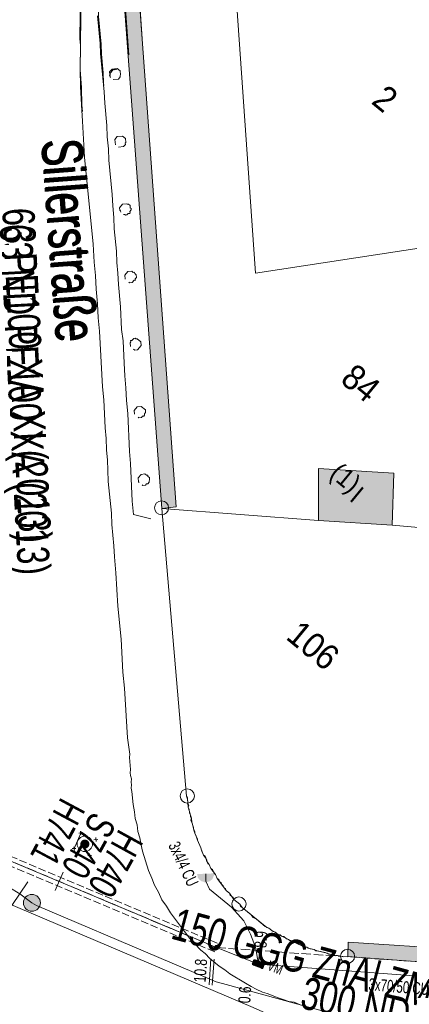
# Model space of a CAD drawing. Header units: metres. Extents: x -740 to 758, y -633 to 854.
# Tile 411 of 656: x -79 to -62, y -356 to -312. Entities that reach past the tile are written whole.
import ezdxf

# ---------------------------------------------------------------- set-up
doc = ezdxf.new("R2010")
doc.units = ezdxf.units.M
doc.header["$MEASUREMENT"] = 0
for name, pattern in [('333_125', [0.4576, 0.3328, -0.1248]), ('333_333', [0.6656, 0.3328, -0.3328]), ('416_125', [0.5408, 0.416, -0.1248])]:
    doc.linetypes.add(name, pattern=pattern)
for name, color, linetype in [('Gas.LOVION', 7, 'Continuous'), ('Gis.LOVION', 7, 'Continuous'), ('Grundkarte.LOVION', 7, 'Continuous'), ('Grundkarte_Text.LOVION', 7, 'Continuous'), ('Strom.LOVION', 7, 'Continuous'), ('StromBemass.LOVION', 7, 'Continuous'), ('Wasser.LOVION', 7, 'Continuous')]:
    doc.layers.add(name, color=color, linetype=linetype)
doc.styles.add('ERSTELLTER_STIL_1', font='arial.ttf')

msp = doc.modelspace()

# ---------------------------------------------------------------- hatches: boundary and pattern name
at = {"layer": 'Grundkarte.LOVION', "linetype": 'Continuous', "lineweight": 18}
for points in [[(-71.911, -333.626), (-73.627, -310.031), (-74.303, -310.067), (-72.555, -333.689)], [(-74.008, -313.594), (-73.427, -312.887), (-73.617, -310.039), (-74.261, -310.102)], [(-65.617, -334.222), (-62.345, -334.434), (-62.275, -332.122), (-65.606, -331.916)], [(-59.325, -353.232), (-64.291, -352.92), (-64.319, -353.543), (-59.347, -353.914)]]:
    msp.add_hatch(color=254, dxfattribs=at).paths.add_polyline_path(points)
at = {"layer": 'Strom.LOVION', "linetype": 'Continuous', "lineweight": 18}
for points in [[(-75.802, -348.694), (-75.788, -348.674), (-75.776, -348.651), (-75.766, -348.628), (-75.76, -348.604), (-75.757, -348.579), (-75.757, -348.554), (-75.76, -348.529), (-75.767, -348.504), (-75.776, -348.481), (-75.788, -348.459), (-75.803, -348.439), (-75.82, -348.42), (-75.84, -348.404), (-75.861, -348.391), (-75.884, -348.38), (-75.908, -348.373), (-75.933, -348.368), (-75.958, -348.367), (-75.983, -348.368), (-76.007, -348.373), (-76.031, -348.381), (-76.054, -348.392), (-76.075, -348.405), (-76.095, -348.421), (-76.112, -348.44), (-76.126, -348.46), (-76.139, -348.482), (-76.148, -348.506), (-76.154, -348.53), (-76.157, -348.555), (-76.157, -348.58), (-76.154, -348.605), (-76.147, -348.629), (-76.138, -348.653), (-76.126, -348.675), (-76.111, -348.695), (-76.094, -348.713), (-76.074, -348.729), (-76.053, -348.743), (-76.03, -348.753), (-76.006, -348.761), (-75.982, -348.766), (-75.956, -348.767), (-75.931, -348.765), (-75.907, -348.761), (-75.883, -348.753), (-75.86, -348.742), (-75.839, -348.728), (-75.82, -348.712)], [(-75.901, -348.612), (-75.895, -348.605), (-75.891, -348.597), (-75.888, -348.589), (-75.886, -348.58), (-75.885, -348.571), (-75.885, -348.562), (-75.886, -348.554), (-75.888, -348.545), (-75.891, -348.537), (-75.896, -348.529), (-75.901, -348.522), (-75.907, -348.515), (-75.914, -348.51), (-75.921, -348.505), (-75.929, -348.501), (-75.938, -348.498), (-75.947, -348.497), (-75.956, -348.496), (-75.964, -348.497), (-75.973, -348.499), (-75.982, -348.501), (-75.99, -348.505), (-75.997, -348.51), (-76.004, -348.516), (-76.01, -348.522), (-76.015, -348.529), (-76.02, -348.537), (-76.023, -348.545), (-76.025, -348.554), (-76.026, -348.563), (-76.026, -348.572), (-76.025, -348.581), (-76.023, -348.589), (-76.019, -348.598), (-76.015, -348.605), (-76.01, -348.612), (-76.004, -348.619), (-75.997, -348.625), (-75.989, -348.629), (-75.981, -348.633), (-75.973, -348.636), (-75.964, -348.637), (-75.955, -348.638), (-75.946, -348.637), (-75.938, -348.636), (-75.929, -348.633), (-75.921, -348.629), (-75.914, -348.624), (-75.907, -348.619)]]:
    msp.add_hatch(color=150, dxfattribs=at).paths.add_polyline_path(points)
at = {"layer": 'Strom.LOVION', "linetype": 'Continuous', "lineweight": 13}
for points in [[(-70.235, -349.865), (-70.986, -349.895), (-70.98, -349.953), (-70.964, -349.966), (-70.955, -350.054), (-70.923, -350.081), (-70.92, -350.11), (-70.792, -350.215), (-70.762, -350.213), (-70.73, -350.239), (-70.701, -350.236), (-70.669, -350.263), (-70.522, -350.248), (-70.509, -350.232), (-70.451, -350.226), (-70.437, -350.21), (-70.408, -350.208), (-70.369, -350.159), (-70.339, -350.156), (-70.3, -350.108), (-70.302, -350.079), (-70.263, -350.031), (-70.266, -350.001), (-70.239, -349.969), (-70.242, -349.94), (-70.229, -349.924)], [(-68.058, -353.835), (-68.398, -353.691), (-68.456, -353.696), (-68.483, -353.729), (-68.53, -353.851), (-68.543, -353.867), (-68.54, -353.897), (-68.492, -353.936), (-68.139, -354.064), (-68.123, -354.078), (-68.094, -354.075), (-68.068, -354.043), (-68.021, -353.92), (-68.007, -353.904), (-68.01, -353.874)]]:
    msp.add_hatch(color=7, dxfattribs=at).paths.add_polyline_path(points)
at = {"layer": 'StromBemass.LOVION', "linetype": 'Continuous', "lineweight": 13}
for points in [[(-70.048, -353.211), (-70.041, -353.202), (-70.035, -353.191), (-70.031, -353.18), (-70.028, -353.169), (-70.027, -353.157), (-70.027, -353.146), (-70.028, -353.134), (-70.031, -353.122), (-70.035, -353.111), (-70.041, -353.101), (-70.048, -353.092), (-70.056, -353.083), (-70.065, -353.076), (-70.075, -353.069), (-70.086, -353.064), (-70.097, -353.061), (-70.109, -353.059), (-70.121, -353.058), (-70.132, -353.059), (-70.144, -353.061), (-70.155, -353.065), (-70.166, -353.07), (-70.176, -353.076), (-70.185, -353.083), (-70.193, -353.092), (-70.2, -353.102), (-70.205, -353.112), (-70.21, -353.123), (-70.213, -353.134), (-70.214, -353.146), (-70.214, -353.158), (-70.212, -353.17), (-70.21, -353.181), (-70.205, -353.192), (-70.199, -353.202), (-70.192, -353.212), (-70.184, -353.22), (-70.175, -353.228), (-70.165, -353.234), (-70.155, -353.239), (-70.143, -353.243), (-70.132, -353.245), (-70.12, -353.246), (-70.108, -353.245), (-70.097, -353.243), (-70.085, -353.239), (-70.075, -353.234), (-70.065, -353.228), (-70.056, -353.22)], [(-70.048, -353.213), (-70.041, -353.203), (-70.035, -353.193), (-70.031, -353.182), (-70.028, -353.17), (-70.027, -353.159), (-70.027, -353.147), (-70.028, -353.135), (-70.031, -353.124), (-70.036, -353.113), (-70.041, -353.102), (-70.048, -353.093), (-70.056, -353.084), (-70.066, -353.077), (-70.076, -353.07), (-70.086, -353.065), (-70.097, -353.062), (-70.109, -353.06), (-70.121, -353.059), (-70.133, -353.06), (-70.144, -353.062), (-70.155, -353.066), (-70.166, -353.071), (-70.176, -353.077), (-70.185, -353.085), (-70.193, -353.093), (-70.2, -353.103), (-70.206, -353.113), (-70.21, -353.124), (-70.213, -353.136), (-70.214, -353.147), (-70.214, -353.159), (-70.213, -353.171), (-70.21, -353.182), (-70.206, -353.193), (-70.2, -353.204), (-70.193, -353.213), (-70.185, -353.222), (-70.176, -353.229), (-70.166, -353.236), (-70.155, -353.241), (-70.144, -353.244), (-70.132, -353.246), (-70.12, -353.247), (-70.108, -353.246), (-70.097, -353.244), (-70.086, -353.24), (-70.075, -353.235), (-70.065, -353.229), (-70.056, -353.221)], [(-68.168, -353.347), (-68.161, -353.338), (-68.155, -353.327), (-68.151, -353.316), (-68.148, -353.305), (-68.147, -353.293), (-68.147, -353.281), (-68.148, -353.27), (-68.151, -353.258), (-68.156, -353.247), (-68.161, -353.237), (-68.168, -353.227), (-68.177, -353.218), (-68.186, -353.211), (-68.196, -353.205), (-68.207, -353.2), (-68.218, -353.196), (-68.229, -353.194), (-68.241, -353.193), (-68.253, -353.194), (-68.265, -353.196), (-68.276, -353.2), (-68.287, -353.205), (-68.297, -353.211), (-68.306, -353.219), (-68.314, -353.228), (-68.321, -353.237), (-68.327, -353.248), (-68.331, -353.259), (-68.334, -353.27), (-68.335, -353.282), (-68.335, -353.294), (-68.334, -353.306), (-68.331, -353.317), (-68.326, -353.328), (-68.321, -353.338), (-68.314, -353.348), (-68.305, -353.357), (-68.296, -353.364), (-68.286, -353.37), (-68.275, -353.375), (-68.264, -353.379), (-68.253, -353.381), (-68.241, -353.382), (-68.229, -353.381), (-68.217, -353.379), (-68.206, -353.375), (-68.195, -353.37), (-68.185, -353.364), (-68.176, -353.356)], [(-68.2, -353.942), (-68.193, -353.933), (-68.188, -353.922), (-68.183, -353.911), (-68.18, -353.899), (-68.179, -353.888), (-68.179, -353.876), (-68.18, -353.864), (-68.183, -353.852), (-68.188, -353.841), (-68.194, -353.831), (-68.201, -353.821), (-68.209, -353.813), (-68.218, -353.805), (-68.228, -353.799), (-68.239, -353.794), (-68.25, -353.79), (-68.262, -353.788), (-68.274, -353.787), (-68.286, -353.788), (-68.297, -353.79), (-68.309, -353.794), (-68.319, -353.799), (-68.329, -353.806), (-68.339, -353.813), (-68.347, -353.822), (-68.354, -353.832), (-68.359, -353.842), (-68.364, -353.853), (-68.367, -353.865), (-68.368, -353.876), (-68.368, -353.888), (-68.366, -353.9), (-68.363, -353.912), (-68.359, -353.923), (-68.353, -353.933), (-68.346, -353.943), (-68.338, -353.951), (-68.329, -353.959), (-68.319, -353.965), (-68.308, -353.97), (-68.297, -353.974), (-68.285, -353.976), (-68.273, -353.977), (-68.261, -353.976), (-68.25, -353.974), (-68.238, -353.97), (-68.228, -353.965), (-68.217, -353.959), (-68.208, -353.951)]]:
    msp.add_hatch(color=7, dxfattribs=at).paths.add_polyline_path(points)
at = {"layer": 'Wasser.LOVION', "linetype": 'Continuous', "lineweight": 13}
msp.add_hatch(color=7, dxfattribs=at).paths.add_polyline_path([(-78.011, -351.409), (-77.983, -351.371), (-77.961, -351.329), (-77.943, -351.285), (-77.932, -351.24), (-77.926, -351.193), (-77.926, -351.146), (-77.932, -351.099), (-77.944, -351.053), (-77.962, -351.01), (-77.984, -350.968), (-78.012, -350.93), (-78.045, -350.896), (-78.081, -350.866), (-78.121, -350.841), (-78.164, -350.821), (-78.209, -350.807), (-78.255, -350.798), (-78.302, -350.795), (-78.349, -350.798), (-78.395, -350.807), (-78.44, -350.822), (-78.483, -350.842), (-78.522, -350.867), (-78.559, -350.898), (-78.591, -350.932), (-78.618, -350.97), (-78.641, -351.012), (-78.658, -351.056), (-78.67, -351.101), (-78.676, -351.148), (-78.675, -351.195), (-78.669, -351.242), (-78.658, -351.288), (-78.64, -351.331), (-78.617, -351.373), (-78.589, -351.411), (-78.557, -351.445), (-78.521, -351.475), (-78.481, -351.5), (-78.438, -351.52), (-78.393, -351.534), (-78.347, -351.543), (-78.3, -351.546), (-78.253, -351.543), (-78.206, -351.534), (-78.161, -351.519), (-78.119, -351.499), (-78.079, -351.474), (-78.043, -351.443)])

# ---------------------------------------------------------------- linework, layer by layer
at = {"layer": 'Gas.LOVION', "color": 5, "linetype": 'Continuous', "lineweight": 18}
msp.add_lwpolyline([(-45.548, -358.255), (-46.198, -358.259), (-47.612, -358.308), (-54.08, -359.562), (-65.992, -356.987), (-66.43, -356.735), (-68.5, -355.814), (-79.51, -351.127), (-81.55, -350.366), (-81.86, -350.219)], dxfattribs=at)
at = {"layer": 'Grundkarte.LOVION', "color": 253, "linetype": 'Continuous', "lineweight": 18}
for points in [[(-74.008, -313.594), (-74.261, -310.102), (-70.971, -309.898), (-74.261, -310.102), (-75.933, -310.236), (-76.082, -310.221), (-77.31, -294.942), (-77.161, -294.957), (-72.164, -294.971), (-71.573, -294.972), (-70.39, -309.191), (-71.573, -294.972), (-71.979, -290.815), (-56.232, -291.965), (-71.979, -290.815), (-71.847, -289.147), (-70.585, -274.246), (-55.045, -275.386), (-51.682, -275.619), (-43.316, -276.249)], [(-53.03, -275.535), (-51.692, -275.611), (-40.858, -276.384), (-37.671, -276.634), (-38.891, -293.186), (-41.987, -292.957), (-52.762, -292.178), (-65.973, -291.283), (-52.762, -292.178), (-41.987, -292.957), (-38.891, -293.186), (-39.045, -295.537), (-40.023, -307.602), (-41.207, -322.998), (-44.005, -322.799), (-44.154, -322.784), (-56.182, -321.891), (-58.415, -321.725), (-60.772, -322.104), (-68.402, -323.263), (-69.341, -309.73), (-70.369, -309.801), (-71.361, -297.839)], [(-69.341, -309.73), (-68.402, -323.263), (-60.772, -322.104)], [(-59.347, -353.914), (-64.319, -353.543), (-64.494, -353.56), (-64.676, -353.519), (-64.825, -353.504), (-65.006, -353.463), (-65.156, -353.448), (-65.31, -353.374), (-65.673, -353.291), (-65.796, -353.244), (-65.977, -353.203), (-66.132, -353.129), (-66.314, -353.088), (-67.399, -352.573), (-67.527, -352.468), (-67.682, -352.394), (-67.811, -352.288), (-67.966, -352.215), (-68.351, -351.898), (-68.506, -351.824), (-68.608, -351.687), (-68.994, -351.37), (-69.096, -351.232), (-69.353, -351.021), (-69.558, -350.745), (-69.686, -350.639), (-70.095, -350.088), (-70.17, -349.918), (-70.375, -349.643), (-70.45, -349.473), (-70.553, -349.335), (-70.596, -349.191), (-70.698, -349.054), (-70.774, -348.884), (-70.818, -348.74), (-70.969, -348.4), (-71.013, -348.257), (-71.088, -348.087), (-71.132, -347.943), (-71.181, -347.741), (-71.225, -347.598), (-71.242, -347.422), (-71.286, -347.279), (-71.335, -347.077), (-71.379, -346.933), (-71.413, -346.582), (-71.456, -346.438), (-72.555, -333.689), (-74.303, -310.067)]]:
    msp.add_lwpolyline(points, dxfattribs=at)
at = {"layer": 'Grundkarte.LOVION', "color": 8, "linetype": 'Continuous', "lineweight": 18}
for points in [[(-82.197, -323.557), (-82.199, -323.232), (-82.563, -317.386), (-84.714, -314.434), (-85.2, -307.95), (-85.331, -306.012), (-86.163, -294.773), (-77.31, -294.942), (-76.082, -310.221), (-75.933, -310.236), (-74.261, -310.102), (-74.008, -313.594)], [(-82.197, -323.557), (-82.199, -323.232), (-82.563, -317.386), (-84.714, -314.434), (-85.2, -307.95), (-85.331, -306.012), (-86.163, -294.773), (-77.31, -294.942), (-76.082, -310.221), (-75.933, -310.236), (-74.261, -310.102), (-74.008, -313.594), (-74.261, -310.102), (-70.971, -309.898), (-74.261, -310.102), (-75.933, -310.236), (-76.082, -310.221), (-77.31, -294.942), (-77.161, -294.957), (-72.164, -294.971), (-71.573, -294.972), (-70.39, -309.191)], [(-76.069, -316.101), (-76.097, -315.808), (-76.113, -315.041), (-76.161, -314.248), (-76.115, -310.785), (-76.085, -310.487), (-76.082, -310.221), (-75.464, -310.19), (-75.451, -310.632), (-75.371, -311.452), (-75.357, -311.894), (-75.237, -313.123), (-75.223, -313.565), (-75.143, -314.385), (-75.129, -314.827), (-75.118, -314.944)], [(-74.303, -310.067), (-72.555, -333.689), (-71.456, -346.438), (-71.419, -346.523), (-71.396, -346.757), (-71.358, -346.842), (-71.379, -346.933), (-71.341, -347.018), (-71.323, -347.194), (-71.286, -347.279), (-71.28, -347.337), (-71.242, -347.422), (-71.263, -347.513), (-71.187, -347.683), (-71.181, -347.741), (-71.143, -347.826), (-71.132, -347.943), (-71.094, -348.028), (-71.088, -348.087), (-70.975, -348.342), (-70.969, -348.4), (-70.818, -348.74), (-70.812, -348.799), (-70.698, -349.054), (-70.634, -349.106), (-70.558, -349.276), (-70.553, -349.335), (-70.515, -349.42), (-70.45, -349.473), (-70.375, -349.643), (-70.31, -349.696), (-70.235, -349.865), (-70.17, -349.918), (-70.095, -350.088), (-70.03, -350.141), (-69.993, -350.226), (-69.928, -350.279), (-69.89, -350.364), (-69.826, -350.417), (-69.788, -350.502), (-69.724, -350.554), (-69.686, -350.639), (-69.558, -350.745), (-69.52, -350.83), (-69.391, -350.936), (-69.353, -351.021), (-69.096, -351.232), (-69.058, -351.317), (-67.901, -352.268), (-67.811, -352.288), (-67.618, -352.447), (-67.527, -352.468), (-67.399, -352.573), (-67.308, -352.594), (-67.244, -352.647), (-67.153, -352.668), (-67.024, -352.773), (-66.934, -352.794), (-66.869, -352.847), (-66.779, -352.867), (-66.714, -352.92), (-66.533, -352.962), (-66.469, -353.014), (-66.378, -353.035), (-66.314, -353.088), (-66.132, -353.129), (-66.068, -353.182), (-65.796, -353.244), (-65.732, -353.297), (-65.673, -353.291), (-65.22, -353.395), (-65.156, -353.448), (-65.097, -353.442), (-64.825, -353.504), (-64.766, -353.498), (-64.494, -353.56), (-64.319, -353.543), (-59.347, -353.914)], [(-74.303, -310.067), (-72.555, -333.689), (-71.456, -346.438), (-71.413, -346.582), (-71.379, -346.933), (-71.335, -347.077), (-71.286, -347.279), (-71.242, -347.422), (-71.225, -347.598), (-71.181, -347.741), (-71.132, -347.943), (-71.088, -348.087), (-71.013, -348.257), (-70.969, -348.4), (-70.818, -348.74), (-70.774, -348.884), (-70.698, -349.054), (-70.596, -349.191), (-70.553, -349.335), (-70.45, -349.473), (-70.375, -349.643), (-70.17, -349.918), (-70.095, -350.088), (-69.686, -350.639), (-69.558, -350.745), (-69.353, -351.021), (-69.096, -351.232), (-68.994, -351.37), (-68.608, -351.687), (-68.506, -351.824), (-68.351, -351.898), (-67.966, -352.215), (-67.811, -352.288), (-67.682, -352.394), (-67.527, -352.468), (-67.399, -352.573), (-66.314, -353.088), (-66.132, -353.129), (-65.977, -353.203), (-65.796, -353.244), (-65.673, -353.291), (-65.31, -353.374), (-65.156, -353.448), (-65.006, -353.463), (-64.825, -353.504), (-64.676, -353.519), (-64.494, -353.56), (-64.319, -353.543), (-59.347, -353.914)], [(-66.445, -355.672), (-66.691, -355.578), (-66.931, -355.542), (-67.177, -355.448), (-67.39, -355.38), (-67.881, -355.192), (-68.095, -355.124), (-68.373, -355.003), (-68.592, -354.877), (-68.843, -354.724), (-69.063, -354.598), (-69.314, -354.445), (-69.533, -354.319), (-69.758, -354.134), (-70.01, -353.981), (-70.427, -353.638), (-70.626, -353.421), (-70.819, -353.262), (-71.082, -352.993), (-71.312, -352.749), (-71.549, -352.447), (-72.162, -351.62), (-72.339, -351.313), (-72.544, -351.037), (-72.695, -350.697), (-72.873, -350.389), (-72.992, -350.076), (-73.144, -349.736), (-73.405, -348.875), (-73.46, -348.614), (-73.521, -348.295), (-73.608, -348.008), (-73.637, -347.715), (-73.724, -347.428), (-73.753, -347.136), (-73.814, -346.816), (-73.871, -346.231), (-73.914, -346.087), (-73.899, -345.938), (-73.911, -345.821), (-73.896, -345.672), (-73.939, -345.528), (-73.951, -345.411), (-73.936, -345.262), (-73.987, -344.735), (-73.972, -344.586), (-74.073, -343.857), (-74.2, -341.652), (-74.269, -340.95), (-74.353, -339.48), (-74.497, -338.016), (-74.581, -336.547), (-74.65, -335.844), (-74.669, -335.344), (-74.761, -334.407), (-74.78, -333.906), (-74.918, -332.501), (-74.937, -332.001), (-74.951, -331.559), (-74.996, -331.09), (-75.016, -330.59), (-75.062, -330.121), (-75.123, -328.886), (-75.181, -328.3), (-75.304, -325.83), (-75.361, -325.244), (-75.392, -324.626), (-75.455, -323.982), (-75.486, -323.365), (-75.543, -322.779), (-75.591, -321.986), (-75.969, -318.121), (-76.065, -316.535), (-76.107, -315.8), (-76.155, -315.007), (-76.171, -314.24), (-76.157, -313.174), (-76.186, -312.882), (-76.157, -310.751)], [(-75.399, -311.859), (-75.279, -313.089), (-75.265, -313.531), (-75.099, -315.229), (-75.08, -315.729), (-74.982, -316.725), (-74.963, -317.225), (-74.911, -317.752), (-74.892, -318.253), (-74.743, -319.775), (-74.724, -320.276), (-74.672, -320.803), (-74.653, -321.303), (-74.556, -322.298), (-74.536, -322.799), (-74.49, -323.267), (-74.471, -323.768), (-74.374, -324.763), (-74.335, -325.764), (-74.257, -326.259), (-74.218, -327.26), (-74.193, -327.82), (-74.142, -328.347), (-74.116, -328.906), (-74.059, -329.491), (-73.984, -331.168), (-73.932, -331.695), (-73.857, -333.373), (-73.8, -333.958), (-73.042, -334.15)], [(-59.347, -353.914), (-64.319, -353.543), (-64.494, -353.56), (-64.676, -353.519), (-64.825, -353.504), (-65.006, -353.463), (-65.156, -353.448), (-65.31, -353.374), (-65.673, -353.291), (-65.796, -353.244), (-65.977, -353.203), (-66.132, -353.129), (-66.314, -353.088), (-67.399, -352.573), (-67.527, -352.468), (-67.682, -352.394), (-67.811, -352.288), (-67.966, -352.215), (-68.351, -351.898), (-68.506, -351.824), (-68.608, -351.687), (-68.994, -351.37), (-69.096, -351.232), (-69.353, -351.021), (-69.558, -350.745), (-69.686, -350.639), (-70.095, -350.088), (-70.17, -349.918), (-70.375, -349.643), (-70.45, -349.473), (-70.553, -349.335), (-70.596, -349.191), (-70.698, -349.054), (-70.774, -348.884), (-70.818, -348.74), (-70.969, -348.4), (-71.013, -348.257), (-71.088, -348.087), (-71.132, -347.943), (-71.181, -347.741), (-71.225, -347.598), (-71.242, -347.422), (-71.286, -347.279), (-71.335, -347.077), (-71.379, -346.933), (-71.413, -346.582), (-71.456, -346.438), (-72.555, -333.689), (-65.617, -334.222), (-62.345, -334.434), (-59.333, -334.701)]]:
    msp.add_lwpolyline(points, dxfattribs=at)
for points in [[(-69.341, -309.73), (-55.079, -308.69), (-53.934, -308.608), (-42.956, -307.83), (-40.023, -307.602), (-41.207, -322.998), (-44.005, -322.799), (-44.154, -322.784), (-56.182, -321.891), (-58.415, -321.725), (-60.772, -322.104), (-68.402, -323.263)], [(-44.005, -322.799), (-41.207, -322.998), (-42.184, -335.98), (-45.131, -335.766), (-45.52, -335.715), (-57.964, -334.804), (-59.333, -334.701), (-62.345, -334.434), (-65.617, -334.222), (-72.555, -333.689), (-74.303, -310.067), (-70.369, -309.801), (-69.341, -309.73), (-68.402, -323.263), (-60.772, -322.104), (-58.415, -321.725), (-56.182, -321.891), (-44.154, -322.784)], [(-65.617, -334.222), (-65.606, -331.916), (-62.275, -332.122), (-62.345, -334.434)]]:
    msp.add_lwpolyline(points, close=True, dxfattribs=at)
at = {"layer": 'Grundkarte.LOVION', "color": 7, "linetype": 'Continuous', "lineweight": 13}
for points in [[(-71.911, -333.626), (-72.555, -333.689), (-74.303, -310.067), (-73.627, -310.031)], [(-59.325, -353.232), (-59.347, -353.914), (-64.319, -353.543), (-64.291, -352.92)]]:
    msp.add_lwpolyline(points, close=True, dxfattribs=at)
msp.add_lwpolyline([(-74.008, -313.594), (-74.261, -310.102), (-73.617, -310.039), (-73.427, -312.887)], dxfattribs=at)
at = {"layer": 'Grundkarte.LOVION', "color": 3, "linetype": 'Continuous', "lineweight": 18}
for points in [[(-74.827, -314.59), (-74.833, -314.532), (-74.865, -314.506), (-74.839, -314.473), (-74.844, -314.415), (-74.818, -314.383), (-74.792, -314.351), (-74.765, -314.318), (-74.739, -314.286), (-74.712, -314.254), (-74.686, -314.222), (-74.654, -314.248), (-74.627, -314.216), (-74.595, -314.243), (-74.569, -314.211), (-74.537, -314.237)], [(-74.837, -314.582), (-74.86, -314.348), (-74.754, -314.22), (-74.52, -314.197), (-74.392, -314.302), (-74.374, -314.478), (-74.401, -314.51), (-74.395, -314.569), (-74.474, -314.665), (-74.708, -314.688)], [(-74.604, -317.574), (-74.627, -317.34), (-74.521, -317.211), (-74.287, -317.189), (-74.158, -317.294), (-74.141, -317.47), (-74.167, -317.502), (-74.162, -317.561), (-74.241, -317.657), (-74.475, -317.68)], [(-74.37, -320.566), (-74.376, -320.508), (-74.408, -320.481), (-74.42, -320.364), (-74.287, -320.203), (-74.112, -320.186), (-74.08, -320.213), (-74.021, -320.207), (-73.957, -320.26), (-73.945, -320.377), (-73.913, -320.403), (-73.908, -320.462), (-73.96, -320.526), (-73.955, -320.585), (-73.981, -320.617), (-74.04, -320.622), (-74.092, -320.687), (-74.151, -320.692), (-74.183, -320.666), (-74.242, -320.672)], [(-74.169, -323.532), (-74.186, -323.356), (-74.054, -323.195), (-73.878, -323.178), (-73.814, -323.231), (-73.756, -323.225), (-73.75, -323.284), (-73.686, -323.337), (-73.674, -323.454), (-73.727, -323.518), (-73.721, -323.576), (-73.78, -323.582), (-73.859, -323.679), (-73.976, -323.69), (-74.008, -323.664)], [(-73.936, -326.523), (-73.953, -326.348), (-73.926, -326.316), (-73.932, -326.257), (-73.873, -326.251), (-73.794, -326.155), (-73.736, -326.149), (-73.704, -326.176), (-73.645, -326.17), (-73.484, -326.302), (-73.467, -326.478), (-73.626, -326.67), (-73.743, -326.682), (-73.807, -326.629)], [(-73.761, -329.521), (-73.778, -329.345), (-73.646, -329.185), (-73.47, -329.168), (-73.277, -329.326), (-73.266, -329.443), (-73.319, -329.507), (-73.313, -329.566), (-73.339, -329.598), (-73.398, -329.604), (-73.451, -329.668), (-73.568, -329.68), (-73.6, -329.653)], [(-73.554, -332.545), (-73.586, -332.519), (-73.603, -332.343), (-73.471, -332.182), (-73.295, -332.165), (-73.231, -332.218), (-73.172, -332.212), (-73.167, -332.271), (-73.102, -332.324), (-73.091, -332.441), (-73.117, -332.473), (-73.112, -332.531), (-73.165, -332.596), (-73.223, -332.601), (-73.276, -332.666), (-73.393, -332.677), (-73.425, -332.651)]]:
    msp.add_lwpolyline(points, dxfattribs=at)
at = {"layer": 'Grundkarte.LOVION', "color": 9, "linetype": 'Continuous', "lineweight": 18}
for centre, radius in [((-72.559, -333.666), 0.311), ((-71.421, -346.434), 0.313), ((-69.133, -351.222), 0.313), ((-64.324, -353.541), 0.312)]:
    msp.add_circle(centre, radius, dxfattribs=at)
at = {"layer": 'Strom.LOVION', "color": 150, "linetype": 'Continuous', "lineweight": 18}
for points in [[(-90.738, -343.757), (-90.893, -344.437), (-70.135, -353.151), (-68.261, -353.884), (-43.459, -355.745), (-42.866, -355.613), (-42.667, -355.076), (-42.232, -350.453), (-41.84, -343.882), (-42.927, -343.797)], [(-68.261, -353.884), (-68.394, -353.129), (-68.626, -352.56), (-68.921, -351.968), (-69.468, -351.357), (-70.432, -350.565), (-70.6, -350.211), (-70.602, -349.887)]]:
    msp.add_lwpolyline(points, dxfattribs=at)
at = {"layer": 'Strom.LOVION', "color": 7, "linetype": '333_125', "lineweight": 13}
msp.add_lwpolyline([(-70.048, -352.98), (-70.206, -353.335), (-89.561, -345.208), (-89.391, -344.837)], close=True, dxfattribs=at)
at = {"layer": 'Strom.LOVION', "color": 9, "linetype": '333_333', "lineweight": 18}
msp.add_lwpolyline([(-89.478, -345.008), (-70.135, -353.151)], dxfattribs=at)
at = {"layer": 'Strom.LOVION', "color": 7, "linetype": 'Continuous', "lineweight": 13}
for points in [[(-76.143, -348.079), (-76.432, -348.757)], [(-77.268, -350.627), (-76.92, -349.81)]]:
    msp.add_lwpolyline(points, dxfattribs=at)
at = {"layer": 'Strom.LOVION', "color": 250, "linetype": 'Continuous', "lineweight": 18}
for points in [[(-76.231, -348.087), (-76.071, -348.057)], [(-76.152, -347.991), (-76.151, -348.153)], [(-75.553, -348.376), (-75.377, -348.358)], [(-75.473, -348.279), (-75.456, -348.455)], [(-76.519, -348.766), (-76.357, -348.765)], [(-76.453, -348.685), (-76.423, -348.845)], [(-75.825, -349.067), (-75.662, -349.066)], [(-75.759, -348.987), (-75.729, -349.146)]]:
    msp.add_lwpolyline(points, dxfattribs=at)
at = {"layer": 'Strom.LOVION', "color": 7, "linetype": 'Continuous', "lineweight": 13}
msp.add_lwpolyline([(-68.058, -353.835), (-68.01, -353.874), (-68.007, -353.904), (-68.021, -353.92), (-68.068, -354.043), (-68.094, -354.075), (-68.123, -354.078), (-68.139, -354.064), (-68.492, -353.936), (-68.54, -353.897), (-68.543, -353.867), (-68.53, -353.851), (-68.483, -353.729), (-68.456, -353.696), (-68.398, -353.691)], close=True, dxfattribs=at)
msp.add_circle((-75.959, -348.556), 0.34, dxfattribs=at)
at = {"layer": 'StromBemass.LOVION', "color": 7, "linetype": '416_125', "lineweight": 13}
for points in [[(-89.478, -345.008), (-70.135, -353.151), (-59.347, -353.914)], [(-68.261, -353.884), (-68.23, -353.29)]]:
    msp.add_lwpolyline(points, dxfattribs=at)
at = {"layer": 'StromBemass.LOVION', "color": 7, "linetype": 'Continuous', "lineweight": 13}
for points in [[(-70.446, -354.807), (-70.382, -353.648)], [(-70.326, -354.825), (-70.233, -353.663)]]:
    msp.add_lwpolyline(points, dxfattribs=at)
for centre, radius in [((-70.121, -353.153), 0.094), ((-70.12, -353.152), 0.0939), ((-68.241, -353.288), 0.0944), ((-68.273, -353.882), 0.0947)]:
    msp.add_circle(centre, radius, dxfattribs=at)
at = {"layer": 'Wasser.LOVION', "color": 150, "linetype": 'Continuous', "lineweight": 18}
msp.add_lwpolyline([(-38.153, -356.66), (-38.704, -356.61), (-39.658, -356.526), (-40.311, -356.501), (-45.648, -357.23), (-46.188, -357.297), (-52.238, -358.598), (-58.28, -357.563), (-64.105, -356.33), (-69.861, -354.75), (-70.149, -354.675), (-72.678, -353.592), (-78.106, -351.285), (-78.309, -351.172), (-78.836, -350.766), (-79.323, -350.473), (-79.959, -350.166), (-80.755, -349.727)], dxfattribs=at)
at = {"layer": 'Wasser.LOVION', "color": 7, "linetype": 'Continuous', "lineweight": 13}
msp.add_lwpolyline([(-79.184, -351.287), (-78.488, -350.244)], dxfattribs=at)
msp.add_circle((-78.301, -351.171), 0.375, dxfattribs=at)

# ---------------------------------------------------------------- texts
at = {"layer": 'Gas.LOVION', "color": 5, "linetype": 'Continuous', "lineweight": 18, "char_height": 1.42279, "attachment_point": 7, "style": 'ERSTELLTER_STIL_1'}
for s, insert, rotation in [('{\\A1;\\W0.71923x;63 ND PE100 XA (2013)}', (-80.165, -321.143), 273.0472), ('{\\A1;\\W0.72102x;300 ND ST KA (2013)}', (-66.566, -356.242), 347.8432)]:
    msp.add_mtext(s, dxfattribs=dict(at, insert=insert, rotation=rotation))
at = {"layer": 'Gis.LOVION', "color": 44, "linetype": 'Continuous', "lineweight": 18, "attachment_point": 7, "style": 'ERSTELLTER_STIL_1'}
for s, insert, char_height, rotation in [('{\\A1;\\W0.71561x;Sillerstraße}', (-77.926, -317.411), 1.77845, 274.2443), ('{\\A1;\\W0.71561x;Sillerstraße}', (-77.919, -317.416), 1.77845, 274.2452), ('{\\A1;\\W0.71562x;Sillerstraße}', (-77.893, -317.371), 1.77842, 274.2444), ('{\\A1;\\W0.71562x;Sillerstraße}', (-77.885, -317.361), 1.77842, 274.2444), ('{\\A1;\\W0.71561x;Sillerstraße}', (-77.879, -317.366), 1.77845, 274.2452), ('{\\A1;\\W0.71561x;Sillerstraße}', (-77.867, -317.392), 1.77845, 274.2443)]:
    msp.add_mtext(s, dxfattribs=dict(at, insert=insert, char_height=char_height, rotation=rotation))
at = {"layer": 'Grundkarte_Text.LOVION', "color": 7, "linetype": 'Continuous', "lineweight": 13, "attachment_point": 7, "style": 'ERSTELLTER_STIL_1'}
for s, insert, char_height, rotation in [('{\\A1;\\W0.89445x;2}', (-63.316, -315.716), 1.12434, 320.5841), ('{\\A1;\\W0.89448x;84}', (-64.706, -328.083), 1.12434, 320.5841), ('{\\A1;\\W0.89452x;(1)}', (-65.321, -332.44), 0.83072, 320.5836), ('{\\A1;\\W0.89462x;I}', (-64.283, -333.312), 0.83073, 320.5822), ('{\\A1;\\W0.89448x;106}', (-67.113, -339.46), 1.12434, 320.5841)]:
    msp.add_mtext(s, dxfattribs=dict(at, insert=insert, char_height=char_height, rotation=rotation))
at = {"layer": 'Strom.LOVION', "color": 150, "linetype": 'Continuous', "lineweight": 18, "char_height": 0.53354, "attachment_point": 7, "style": 'ERSTELLTER_STIL_1'}
for s, insert, rotation in [('{\\A1;\\W0.67086x;3x4/4 CU }', (-72.284, -348.622), 295.2476), ('{\\A1;\\W0.67982x;3x70/50 CU }', (-63.413, -355.048), 355.2435)]:
    msp.add_mtext(s, dxfattribs=dict(at, insert=insert, rotation=rotation))
at = {"layer": 'Strom.LOVION', "color": 7, "linetype": 'Continuous', "lineweight": 13, "insert": (-67.915, -354.126), "char_height": 0.44461, "attachment_point": 7, "rotation": 338.2451, "style": 'ERSTELLTER_STIL_1'}
msp.add_mtext('{\\A1;\\W0.71562x;VM}', dxfattribs=at)
at = {"layer": 'StromBemass.LOVION', "color": 7, "linetype": 'Continuous', "lineweight": 13, "attachment_point": 7, "style": 'ERSTELLTER_STIL_1'}
for s, insert, char_height, rotation in [('{\\A1;\\W0.71559x;8.9}', (-67.907, -353.182), 0.53353, 86.2413), ('{\\A1;\\W0.71557x;10.8}', (-70.601, -354.709), 0.53355, 86.2415), ('{\\A1;\\W0.71559x;0.6}', (-68.628, -355.632), 0.53353, 86.2413)]:
    msp.add_mtext(s, dxfattribs=dict(at, insert=insert, char_height=char_height, rotation=rotation))
at = {"layer": 'Wasser.LOVION', "color": 150, "linetype": 'Continuous', "lineweight": 18, "attachment_point": 7, "style": 'ERSTELLTER_STIL_1'}
for s, insert, char_height, rotation in [('{\\A1;\\W0.71942x;63 PE100 XA XI (2013)}', (-80.046, -320.43), 1.42277, 272.9506), ('{\\A1;\\W0.71559x;150 GGG ZnAl ZM (2013)}', (-72.315, -353.155), 1.42279, 344.7852)]:
    msp.add_mtext(s, dxfattribs=dict(at, insert=insert, char_height=char_height, rotation=rotation))
at = {"layer": 'Wasser.LOVION', "color": 7, "linetype": 'Continuous', "lineweight": 13, "attachment_point": 7, "style": 'ERSTELLTER_STIL_1'}
for s, insert, char_height, rotation in [('{\\A1;\\W0.71561x;H741}', (-77.001, -346.443), 1.24491, 241.8162), ('{\\A1;\\W0.71562x;S740}', (-75.637, -347.066), 1.24491, 240.896), ('{\\A1;\\W0.71562x;H740}', (-74.442, -347.838), 1.24492, 241.1965)]:
    msp.add_mtext(s, dxfattribs=dict(at, insert=insert, char_height=char_height, rotation=rotation))

doc.saveas('drawing.dxf')
